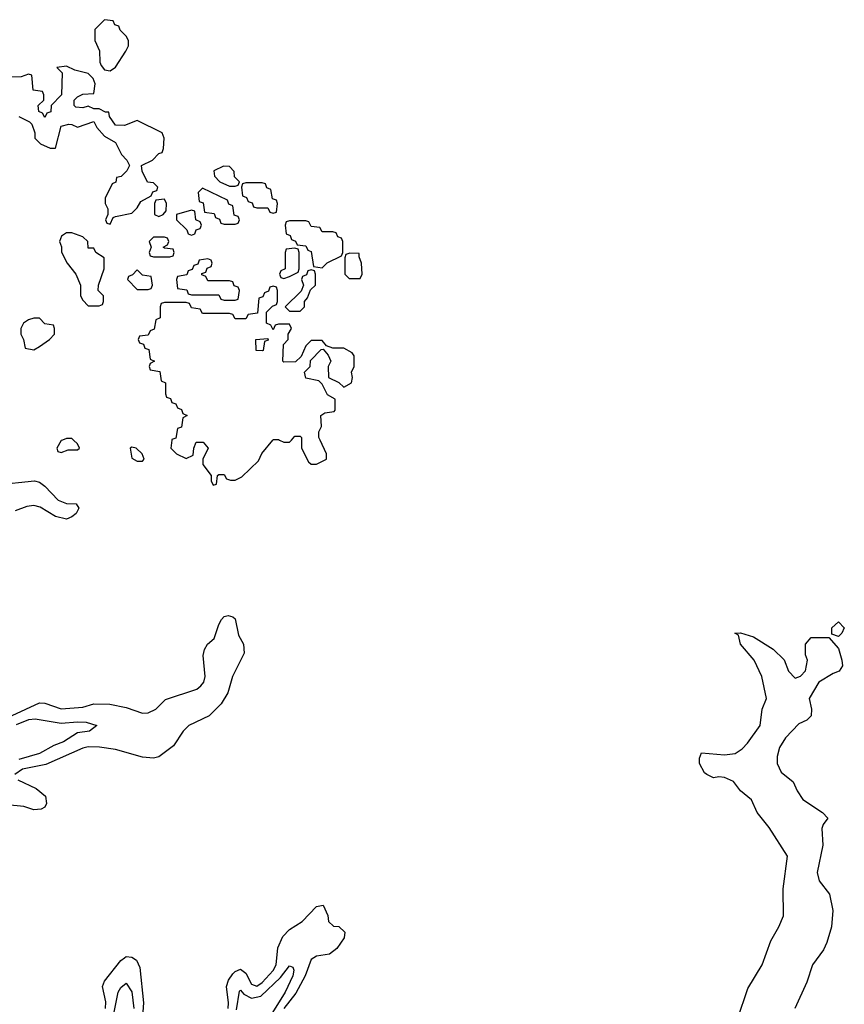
# Model space of a CAD drawing. Header units: inches. Extents: x 2710751 to 2829008, y 857003 to 965602.
# Tile 285 of 320: x 2785538 to 2788571, y 887925 to 891546. Entities that reach past the tile are written whole.
import ezdxf

# ---------------------------------------------------------------- set-up
doc = ezdxf.new("R2010")
doc.units = ezdxf.units.IN
doc.header["$MEASUREMENT"] = 0
doc.layers.add('C7888', color=7, linetype='Continuous')
doc.layers.add('C7889', color=7, linetype='Continuous')

msp = doc.modelspace()

# ---------------------------------------------------------------- linework, layer by layer
at = {"layer": 'C7888', "color": 2}
for points, elevation in [([(2785695, 890000), (2785690, 889998), (2785674, 889970), (2785678, 889958), (2785690, 889954), (2785716.4, 889963.6), (2785750, 889964.7), (2785758, 889970), (2785750, 889986), (2785736, 890000)], 10), ([(2786097.7, 890000), (2786094, 889970), (2786114, 889950), (2786150, 889932), (2786175.3, 889944.7), (2786178, 889970), (2786187.3, 889992.7), (2786212.7, 889992.7), (2786231.3, 889970), (2786211.3, 889930), (2786211.3, 889910), (2786242, 889870), (2786242, 889850), (2786250, 889834), (2786262, 889838), (2786266, 889870), (2786270, 889874), (2786290, 889874), (2786298, 889858), (2786312.7, 889852.7), (2786330, 889852), (2786354.6, 889865.4), (2786416.5, 889923.5), (2786429.1, 889950.9), (2786468.4, 890000)], 10), ([(2786494, 890000), (2786510, 889992), (2786530, 889992), (2786537.3, 890000)], 10), ([(2786574, 890000), (2786574, 889970), (2786599.6, 889919.6), (2786610, 889912), (2786630, 889912), (2786666, 889930), (2786666, 889950), (2786642.7, 890000)], 10), ([(2785450, 889835.5), (2785592, 889850), (2785610, 889844.9), (2785630, 889830.6), (2785679.5, 889779.5), (2785710, 889767.3), (2785745.4, 889765.4), (2785754.8, 889750), (2785746, 889730), (2785730, 889717.2), (2785710, 889709.5), (2785670, 889719.5), (2785613.1, 889753.1), (2785590, 889759.6), (2785563.9, 889756.1), (2785520.6, 889739.4)], 6), ([(2785510, 888986.7), (2785610, 889033.1), (2785630, 889032.2), (2785690, 889011.8), (2785770, 889018.3), (2785810, 889030.4), (2785868.8, 889028.8), (2785930, 889016.3), (2785990, 888995.5), (2786010, 888997.1), (2786038, 889010), (2786074.5, 889045.5), (2786190, 889084.2), (2786204.2, 889095.8), (2786214.7, 889110), (2786219.7, 889130), (2786212.3, 889207.7), (2786218, 889230), (2786229.2, 889250), (2786253.2, 889270), (2786270, 889322), (2786280.2, 889339.8), (2786290, 889351.3), (2786304.7, 889355.3), (2786322, 889350), (2786330, 889342), (2786343, 889283), (2786361, 889250), (2786363.6, 889216.4), (2786320.5, 889130), (2786303.1, 889070), (2786279.3, 889030), (2786234.5, 888985.5), (2786160.4, 888950), (2786139.5, 888930), (2786103.9, 888876.1), (2786050, 888835.1), (2786030, 888829.6), (2785990, 888833.3), (2785890, 888861.7), (2785830.8, 888870.8), (2785790, 888872), (2785770, 888866.6), (2785633.5, 888806.5), (2785548, 888790), (2785519.5, 888770)], 6), ([(2788178, 887870), (2788216.5, 887983.5), (2788269.6, 888070), (2788301.6, 888158.4), (2788331, 888210), (2788347.1, 888250), (2788346.6, 888350), (2788362.7, 888470), (2788294.8, 888574.8), (2788251.3, 888630), (2788230, 888677), (2788189.2, 888710), (2788164.1, 888744.1), (2788130, 888759), (2788110, 888762), (2788090, 888758), (2788066, 888770), (2788056.4, 888776.4), (2788038, 888810), (2788038, 888830), (2788046, 888850), (2788130, 888843), (2788170, 888847.7), (2788195.4, 888864.6), (2788215.2, 888884.8), (2788261.2, 888950), (2788269, 889010), (2788285.2, 889050), (2788267.3, 889130), (2788239.3, 889190), (2788189.2, 889250), (2788182, 889282), (2788168, 889290), (2788190, 889291), (2788236.8, 889276.8), (2788310, 889231.3), (2788350, 889192), (2788366, 889150), (2788390, 889124.7), (2788410, 889132), (2788428.9, 889151.1), (2788435.3, 889190), (2788428.7, 889210), (2788428, 889250), (2788450, 889274), (2788514, 889274), (2788550, 889234), (2788562.8, 889190), (2788564.7, 889170), (2788552, 889150), (2788530, 889142), (2788478, 889110), (2788442, 889050), (2788450.7, 889010.7), (2788450, 888986), (2788434, 888970), (2788403.5, 888956.5), (2788354.9, 888905.1), (2788333, 888870), (2788323.9, 888836.1), (2788323.8, 888810), (2788339, 888779), (2788383, 888743), (2788397.3, 888710), (2788418.3, 888678.3), (2788490.7, 888630), (2788511.3, 888610), (2788493.4, 888586.6), (2788488.5, 888571.5), (2788492.9, 888510), (2788471.7, 888410), (2788479, 888379), (2788516.9, 888330), (2788529.1, 888270), (2788524, 888210), (2788507.1, 888152.9), (2788494.9, 888125.1), (2788454.3, 888070), (2788433, 888007), (2788389.2, 887910)], 6), ([(2785525.7, 888954.3), (2785571.9, 888971.9), (2785594.9, 888974.9), (2785690, 888958.7), (2785750, 888964), (2785782, 888962), (2785822, 888950), (2785794, 888930), (2785750, 888923.7), (2785698.8, 888890), (2785663, 888877), (2785610, 888847.1), (2785535, 888825)], 2), ([(2785530.6, 888750), (2785598.8, 888718.8), (2785632.7, 888690), (2785636.1, 888663.9), (2785630.6, 888650), (2785617.3, 888642.7), (2785590, 888640.5), (2785552.7, 888652.7), (2785490, 888658.5)], 6), ([(2786304.4, 887910), (2786306.3, 887930), (2786298.9, 887990), (2786306.4, 888013.6), (2786322.4, 888037.6), (2786330, 888045.7), (2786350, 888054.4), (2786370, 888039.3), (2786390, 887999.5), (2786410, 887991.6), (2786430, 888004.7), (2786470.4, 888049.6), (2786480.7, 888070), (2786487.6, 888132.4), (2786505.9, 888174.1), (2786530, 888200.4), (2786577.2, 888230), (2786630, 888284.7), (2786654, 888290), (2786671.6, 888251.6), (2786674, 888230), (2786692.7, 888212.7), (2786711.6, 888211.6), (2786734, 888190), (2786732, 888170), (2786704.7, 888130), (2786678, 888110), (2786630, 888102), (2786610, 888089.6), (2786588.4, 888030), (2786553.7, 887966.3), (2786510, 887909.8)], 6), ([(2785853.2, 887910), (2785854.5, 887934.5), (2785842.7, 887990), (2785849.7, 888010), (2785910, 888086.4), (2785923.5, 888096.5), (2785930, 888100.4), (2785950, 888098), (2785967.2, 888087.2), (2785979.9, 888059.9), (2785993.2, 887930), (2785986, 887830)], 6), ([(2786335.4, 887904.6), (2786346.5, 887973.5), (2786350, 887977.3), (2786362.2, 887962.2), (2786390, 887947.4), (2786425.2, 887954.8), (2786497, 888023), (2786530, 888066), (2786542, 888062), (2786546, 888050), (2786542, 888030), (2786514.6, 887970), (2786415.4, 887810)], 2), ([(2785883.5, 887890), (2785899.6, 887970), (2785910, 887987.3), (2785930, 888002.8), (2785950, 887971.3), (2785957.6, 887910)], 2)]:
    msp.add_lwpolyline(points, dxfattribs=dict(at, elevation=elevation))
for points, elevation in [([(2785950, 889974), (2785944.7, 889970), (2785950, 889934), (2785970, 889922), (2785990, 889922), (2785995.3, 889930), (2785988, 889950), (2785966, 889970)], 10), ([(2788550, 889278), (2788526, 889286), (2788526, 889310), (2788550, 889332), (2788571.3, 889310), (2788562, 889290)], 6)]:
    msp.add_lwpolyline(points, close=True, dxfattribs=dict(at, elevation=elevation))
at = {"layer": 'C7889', "color": 2, "elevation": 10}
for points in [[(2785850, 891546), (2785814, 891510), (2785814, 891470), (2785831.6, 891431.6), (2785832, 891390), (2785838, 891378), (2785850, 891362), (2785870, 891358), (2785890, 891372), (2785928, 891430), (2785938, 891450), (2785938, 891470), (2785930, 891486), (2785907.3, 891507.3), (2785902, 891522), (2785887.3, 891527.3), (2785882, 891542)], [(2786287.3, 891007.3), (2786252, 890990), (2786254, 890970), (2786274, 890950), (2786310, 890934), (2786330, 890934), (2786342, 890938), (2786346, 890950), (2786328, 890968), (2786327.3, 890987.3), (2786310, 891006)], [(2786210, 890926), (2786194, 890910), (2786198, 890878), (2786212.7, 890872.7), (2786218, 890838), (2786252.7, 890832.7), (2786258, 890818), (2786272.7, 890812.7), (2786278, 890798), (2786290, 890794), (2786330, 890794), (2786342, 890798), (2786346, 890810), (2786342, 890822), (2786327.3, 890827.3), (2786322, 890862), (2786307.3, 890867.3), (2786302, 890882)], [(2786430, 890946), (2786370, 890946), (2786358, 890942), (2786354, 890930), (2786358, 890898), (2786372.7, 890892.7), (2786378, 890878), (2786392.7, 890872.7), (2786398, 890858), (2786410, 890854), (2786450, 890854), (2786458, 890838), (2786470, 890834), (2786482, 890838), (2786486, 890870), (2786482, 890882), (2786467.3, 890887.3), (2786462, 890922), (2786447.3, 890927.3), (2786442, 890942)], [(2786070, 890886), (2786038, 890882), (2786034, 890870), (2786034, 890830), (2786050, 890822), (2786066, 890830), (2786076.4, 890843.6), (2786078, 890870)], [(2786170, 890846), (2786114, 890830), (2786114, 890810), (2786152.7, 890772.7), (2786158, 890758), (2786170, 890754), (2786182, 890758), (2786187.3, 890772.7), (2786202, 890778), (2786206, 890790), (2786202, 890802), (2786186, 890810), (2786182, 890842)], [(2786590, 890806), (2786530, 890806), (2786518, 890802), (2786514, 890790), (2786518, 890758), (2786532.7, 890752.7), (2786538, 890738), (2786552, 890732), (2786558, 890718), (2786590, 890714), (2786598, 890698), (2786610, 890694), (2786618, 890638), (2786650, 890634), (2786668.4, 890651.6), (2786722, 890678), (2786726, 890690), (2786726, 890730), (2786722, 890742), (2786708, 890748), (2786702, 890762), (2786690, 890766), (2786650, 890766), (2786642, 890782), (2786610, 890786), (2786602, 890802)], [(2785730, 890762), (2785710, 890762), (2785692, 890750), (2785684.7, 890730), (2785691.1, 890711.1), (2785691.6, 890691.6), (2785712, 890650), (2785744.7, 890610), (2785762, 890570), (2785762, 890530), (2785770, 890514), (2785790, 890494), (2785830, 890494), (2785842, 890498), (2785846, 890510), (2785846, 890530), (2785826, 890550), (2785828, 890570), (2785849, 890630), (2785848, 890670), (2785818, 890690), (2785810, 890706), (2785790, 890706), (2785788, 890730), (2785770, 890748)], [(2786070, 890746), (2786030, 890746), (2786014, 890730), (2786022, 890710), (2786014, 890690), (2786018, 890678), (2786030, 890674), (2786090, 890674), (2786102, 890678), (2786106, 890690), (2786102, 890702), (2786070, 890706), (2786066, 890710), (2786082, 890718), (2786086, 890730), (2786082, 890742)], [(2786550, 890706), (2786518, 890702), (2786514, 890690), (2786514, 890630), (2786498, 890622), (2786494, 890610), (2786498, 890598), (2786510, 890594), (2786530, 890602), (2786562, 890618), (2786566, 890630), (2786566, 890690), (2786562, 890702)], [(2786230, 890666), (2786198, 890662), (2786192.7, 890647.3), (2786178, 890642), (2786172.7, 890627.3), (2786158, 890622), (2786152.7, 890607.3), (2786118, 890602), (2786114, 890590), (2786118, 890558), (2786152.7, 890552.7), (2786158, 890538), (2786170, 890534), (2786270, 890534), (2786278, 890518), (2786290, 890514), (2786330, 890514), (2786342, 890518), (2786346, 890550), (2786342, 890562), (2786327.3, 890567.3), (2786322, 890582), (2786310, 890586), (2786230, 890586), (2786222, 890602), (2786207.3, 890607.3), (2786207.3, 890612.7), (2786222, 890618), (2786227.3, 890632.7), (2786242, 890638), (2786246, 890650), (2786242, 890662)], [(2786752.7, 890687.3), (2786738, 890682), (2786734, 890670), (2786734, 890610), (2786750, 890594), (2786790, 890594), (2786798, 890610), (2786795.3, 890650), (2786786, 890674), (2786786, 890686)], [(2785970, 890626), (2785952.7, 890607.3), (2785938, 890602), (2785934, 890590), (2785970, 890554), (2786010, 890554), (2786022, 890558), (2786026, 890570), (2786022, 890602), (2785990, 890606)], [(2786610, 890626), (2786598, 890622), (2786592.7, 890607.3), (2786578, 890602), (2786574, 890590), (2786582, 890570), (2786572.7, 890547.3), (2786514, 890490), (2786530, 890474), (2786570, 890474), (2786586, 890490), (2786586, 890510), (2786596.4, 890523.6), (2786607.3, 890552.7), (2786626, 890570), (2786626, 890610), (2786622, 890622)], [(2785610, 890448), (2785590, 890448), (2785570, 890442), (2785552, 890430), (2785542, 890410), (2785542, 890390), (2785552, 890370), (2785558, 890338), (2785590, 890332), (2785610, 890344.7), (2785648, 890370), (2785666, 890390), (2785666, 890410), (2785662, 890422), (2785630, 890428)], [(2786430, 890328), (2786408, 890330), (2786406, 890370), (2786450, 890374), (2786452, 890368), (2786438, 890362), (2786434, 890330)]]:
    msp.add_lwpolyline(points, close=True, dxfattribs=at)
for points in [[(2785534, 891190), (2785574, 891170), (2785582, 891162), (2785594, 891130), (2785594, 891110), (2785614, 891090), (2785650, 891074), (2785670, 891074), (2785690, 891154), (2785718, 891162), (2785730, 891161), (2785750, 891150.8), (2785810, 891172), (2785821, 891150), (2785850, 891118), (2785890, 891094), (2785912, 891050), (2785932, 891030), (2785942, 891010), (2785932, 890990), (2785911.1, 890968.9), (2785894, 890966), (2785891.6, 890948.4), (2785878, 890942), (2785852, 890890), (2785852, 890870), (2785862, 890850), (2785862, 890830), (2785854, 890810), (2785858, 890798), (2785870, 890794), (2785882, 890818), (2785890, 890822), (2785950, 890834), (2785970, 890854), (2785983.1, 890876.9), (2786022, 890898), (2786027.3, 890912.7), (2786042, 890918), (2786046, 890930), (2786030, 890946), (2786008.4, 890948.4), (2785988.4, 890988.4), (2785986, 891010), (2786026, 891030), (2786050, 891054), (2786062, 891058), (2786067.3, 891072.7), (2786068.7, 891110), (2786062, 891130), (2785970, 891175.3), (2785923.6, 891156.4), (2785890, 891158), (2785868, 891190), (2785866, 891206), (2785854, 891206), (2785830, 891218), (2785810, 891218), (2785790, 891228), (2785770, 891222), (2785744, 891224), (2785738, 891230), (2785738, 891250), (2785750, 891262), (2785770, 891272), (2785810, 891274), (2785815.3, 891310), (2785808, 891330), (2785790, 891348), (2785740.4, 891360.4), (2785710, 891375.3), (2785674, 891370), (2785694, 891350), (2785692, 891270), (2785654, 891230), (2785652.7, 891207.3), (2785638, 891202), (2785630, 891186), (2785622, 891202), (2785608.4, 891208.4), (2785606, 891230), (2785626, 891250), (2785626, 891270), (2785622, 891282), (2785587.3, 891287.3), (2785582, 891342), (2785570, 891346), (2785543.6, 891336.4), (2785485.4, 891334.6)], [(2786642.7, 890000), (2786638, 890010), (2786638, 890030), (2786648, 890050), (2786646, 890090), (2786660.4, 890099.6), (2786694.6, 890105.4), (2786698, 890110), (2786698, 890150), (2786670, 890166), (2786650, 890206), (2786638, 890218), (2786590, 890228), (2786586, 890250), (2786606, 890270), (2786607.3, 890292.7), (2786647.3, 890332.7), (2786654, 890334), (2786672.7, 890312.7), (2786682, 890290), (2786672, 890270), (2786674, 890230), (2786711.6, 890211.6), (2786730, 890194), (2786758, 890210), (2786762, 890230), (2786758, 890250), (2786768, 890270), (2786768, 890310), (2786760.4, 890320.4), (2786730, 890338), (2786690, 890338), (2786666, 890346), (2786650, 890366), (2786610, 890366), (2786590, 890346), (2786572.7, 890307.3), (2786552.7, 890287.3), (2786510, 890286), (2786506, 890290), (2786508.4, 890351.6), (2786526, 890370), (2786526, 890390), (2786538, 890410), (2786530, 890426), (2786490, 890426), (2786478, 890422), (2786470, 890406), (2786462, 890422), (2786446, 890430), (2786446, 890470), (2786467.3, 890492.7), (2786482, 890498), (2786486, 890510), (2786486, 890550), (2786482, 890562), (2786470, 890566), (2786458, 890562), (2786452.7, 890547.3), (2786438, 890542), (2786432.7, 890527.3), (2786418, 890522), (2786412.7, 890467.3), (2786378, 890462), (2786370, 890446), (2786330, 890446), (2786322, 890462), (2786310, 890466), (2786210, 890466), (2786202, 890482), (2786170, 890486), (2786162, 890502), (2786150, 890506), (2786070, 890506), (2786058, 890502), (2786054, 890490), (2786054, 890450), (2786038, 890442), (2786032.7, 890407.3), (2786018, 890402), (2786010, 890386), (2785978, 890382), (2785974, 890370), (2785978, 890358), (2785992.7, 890352.7), (2785998, 890338), (2786012.7, 890332.7), (2786018, 890298), (2786034, 890290), (2786018, 890282), (2786014, 890270), (2786018, 890258), (2786052.7, 890252.7), (2786058, 890218), (2786074, 890210), (2786074, 890170), (2786078, 890158), (2786092.7, 890152.7), (2786098, 890138), (2786112.7, 890132.7), (2786118, 890118), (2786132.7, 890112.7), (2786138, 890098), (2786154, 890090), (2786138, 890082), (2786132.7, 890047.3), (2786118, 890042), (2786112.7, 890007.3), (2786098, 890002), (2786097.7, 890000)], [(2785736, 890000), (2785730, 890006), (2785710, 890006), (2785695, 890000)], [(2786537.3, 890000), (2786550, 890014), (2786570, 890014), (2786574, 890010), (2786574, 890000)], [(2786468.4, 890000), (2786470, 890002), (2786490, 890002), (2786494, 890000)]]:
    msp.add_lwpolyline(points, dxfattribs=at)

doc.saveas('drawing.dxf')
